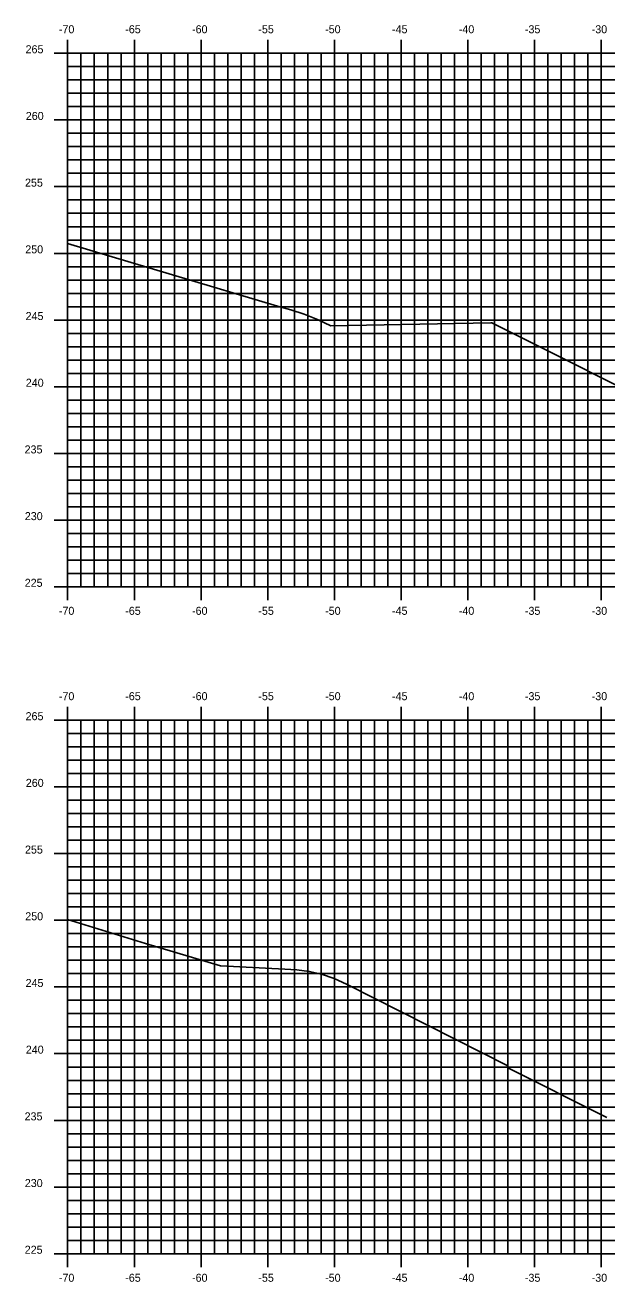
# Model space of a CAD drawing. Extents: x 1170543 to 1177585, y 609599 to 610623.
# Drawn here: x 1173879.6 to 1173923.2, y 610275.7 to 610369.9 of the extents above; entities that cross this region are included whole.
import ezdxf

# ---------------------------------------------------------------- set-up
doc = ezdxf.new("R2010")
doc.units = 0
for name, color, linetype in [('H_V ANNOTATION', 7, 'Continuous'), ('MAJOR', 7, 'Continuous'), ('MINOR', 7, 'Continuous'), ('S_Roadway_Centerline', 7, 'Continuous')]:
    doc.layers.add(name, color=color, linetype=linetype)

msp = doc.modelspace()

# ---------------------------------------------------------------- linework, layer by layer
at = {"layer": 'MAJOR'}
for p, q in [((1173882.819, 610368.803), (1173882.819, 610367.801)), ((1173887.819, 610368.803), (1173887.819, 610367.801)), ((1173892.819, 610368.803), (1173892.819, 610367.801)), ((1173897.819, 610368.803), (1173897.819, 610367.801)), ((1173902.819, 610368.803), (1173902.819, 610367.801)), ((1173907.819, 610368.803), (1173907.819, 610367.801)), ((1173912.819, 610368.803), (1173912.819, 610367.801)), ((1173917.819, 610368.803), (1173917.819, 610367.801)), ((1173922.819, 610368.803), (1173922.819, 610367.801)), ((1173881.817, 610367.801), (1173882.819, 610367.801)), ((1173882.819, 610367.801), (1174022.819, 610367.801)), ((1173882.819, 610327.801), (1173882.819, 610367.801)), ((1173882.819, 610327.801), (1173882.819, 610367.801)), ((1173882.819, 610367.801), (1174022.819, 610367.801)), ((1173887.819, 610327.801), (1173887.819, 610367.801)), ((1173892.819, 610327.801), (1173892.819, 610367.801)), ((1173897.819, 610327.801), (1173897.819, 610367.801)), ((1173902.819, 610327.801), (1173902.819, 610367.801)), ((1173907.819, 610327.801), (1173907.819, 610367.801)), ((1173912.819, 610327.801), (1173912.819, 610367.801)), ((1173917.819, 610327.801), (1173917.819, 610367.801)), ((1173922.819, 610327.801), (1173922.819, 610367.801)), ((1173881.817, 610362.801), (1173882.819, 610362.801)), ((1173882.819, 610362.801), (1174022.819, 610362.801)), ((1173881.817, 610357.801), (1173882.819, 610357.801)), ((1173882.819, 610357.801), (1174022.819, 610357.801)), ((1173881.817, 610352.801), (1173882.819, 610352.801)), ((1173882.819, 610352.801), (1174022.819, 610352.801)), ((1173881.817, 610347.801), (1173882.819, 610347.801)), ((1173882.819, 610347.801), (1174022.819, 610347.801)), ((1173881.817, 610342.801), (1173882.819, 610342.801)), ((1173882.819, 610342.801), (1174022.819, 610342.801)), ((1173881.817, 610337.801), (1173882.819, 610337.801)), ((1173882.819, 610337.801), (1174022.819, 610337.801)), ((1173881.817, 610332.801), (1173882.819, 610332.801)), ((1173882.819, 610332.801), (1174022.819, 610332.801)), ((1173881.817, 610327.801), (1173882.819, 610327.801)), ((1173882.819, 610327.801), (1174022.819, 610327.801)), ((1173882.819, 610327.801), (1174022.819, 610327.801)), ((1173882.819, 610326.799), (1173882.819, 610327.801)), ((1173887.819, 610326.799), (1173887.819, 610327.801)), ((1173892.819, 610326.799), (1173892.819, 610327.801)), ((1173897.819, 610326.799), (1173897.819, 610327.801)), ((1173902.819, 610326.799), (1173902.819, 610327.801)), ((1173907.819, 610326.799), (1173907.819, 610327.801)), ((1173912.819, 610326.799), (1173912.819, 610327.801)), ((1173917.819, 610326.799), (1173917.819, 610327.801)), ((1173922.819, 610326.799), (1173922.819, 610327.801)), ((1173882.819, 610318.803), (1173882.819, 610317.801)), ((1173887.819, 610318.803), (1173887.819, 610317.801)), ((1173892.819, 610318.803), (1173892.819, 610317.801)), ((1173897.819, 610318.803), (1173897.819, 610317.801)), ((1173902.819, 610318.803), (1173902.819, 610317.801)), ((1173907.819, 610318.803), (1173907.819, 610317.801)), ((1173912.819, 610318.803), (1173912.819, 610317.801)), ((1173917.819, 610318.803), (1173917.819, 610317.801)), ((1173922.819, 610318.803), (1173922.819, 610317.801)), ((1173881.817, 610317.801), (1173882.819, 610317.801)), ((1173882.819, 610317.801), (1174022.819, 610317.801)), ((1173882.819, 610277.801), (1173882.819, 610317.801)), ((1173882.819, 610277.801), (1173882.819, 610317.801)), ((1173882.819, 610317.801), (1174022.819, 610317.801)), ((1173887.819, 610277.801), (1173887.819, 610317.801)), ((1173892.819, 610277.801), (1173892.819, 610317.801)), ((1173897.819, 610277.801), (1173897.819, 610317.801)), ((1173902.819, 610277.801), (1173902.819, 610317.801)), ((1173907.819, 610277.801), (1173907.819, 610317.801)), ((1173912.819, 610277.801), (1173912.819, 610317.801)), ((1173917.819, 610277.801), (1173917.819, 610317.801)), ((1173922.819, 610277.801), (1173922.819, 610317.801)), ((1173881.817, 610312.801), (1173882.819, 610312.801)), ((1173882.819, 610312.801), (1174022.819, 610312.801)), ((1173881.817, 610307.801), (1173882.819, 610307.801)), ((1173882.819, 610307.801), (1174022.819, 610307.801)), ((1173881.817, 610302.801), (1173882.819, 610302.801)), ((1173882.819, 610302.801), (1174022.819, 610302.801)), ((1173881.817, 610297.801), (1173882.819, 610297.801)), ((1173882.819, 610297.801), (1174022.819, 610297.801)), ((1173881.817, 610292.801), (1173882.819, 610292.801)), ((1173882.819, 610292.801), (1174022.819, 610292.801)), ((1173881.817, 610287.801), (1173882.819, 610287.801)), ((1173882.819, 610287.801), (1174022.819, 610287.801)), ((1173881.817, 610282.801), (1173882.819, 610282.801)), ((1173882.819, 610282.801), (1174022.819, 610282.801)), ((1173881.817, 610277.801), (1173882.819, 610277.801)), ((1173882.819, 610277.801), (1174022.819, 610277.801)), ((1173882.819, 610277.801), (1174022.819, 610277.801)), ((1173882.819, 610276.799), (1173882.819, 610277.801)), ((1173887.819, 610276.799), (1173887.819, 610277.801)), ((1173892.819, 610276.799), (1173892.819, 610277.801)), ((1173897.819, 610276.799), (1173897.819, 610277.801)), ((1173902.819, 610276.799), (1173902.819, 610277.801)), ((1173907.819, 610276.799), (1173907.819, 610277.801)), ((1173912.819, 610276.799), (1173912.819, 610277.801)), ((1173917.819, 610276.799), (1173917.819, 610277.801)), ((1173922.819, 610276.799), (1173922.819, 610277.801))]:
    msp.add_line(p, q, dxfattribs=at)
at = {"layer": 'MINOR'}
for p, q in [((1173883.819, 610327.801), (1173883.819, 610367.801)), ((1173884.819, 610327.801), (1173884.819, 610367.801)), ((1173885.819, 610327.801), (1173885.819, 610367.801)), ((1173886.819, 610327.801), (1173886.819, 610367.801)), ((1173888.819, 610327.801), (1173888.819, 610367.801)), ((1173889.819, 610327.801), (1173889.819, 610367.801)), ((1173890.819, 610327.801), (1173890.819, 610367.801)), ((1173891.819, 610327.801), (1173891.819, 610367.801)), ((1173893.819, 610327.801), (1173893.819, 610367.801)), ((1173894.819, 610327.801), (1173894.819, 610367.801)), ((1173895.819, 610327.801), (1173895.819, 610367.801)), ((1173896.819, 610327.801), (1173896.819, 610367.801)), ((1173898.819, 610327.801), (1173898.819, 610367.801)), ((1173899.819, 610327.801), (1173899.819, 610367.801)), ((1173900.819, 610327.801), (1173900.819, 610367.801)), ((1173901.819, 610327.801), (1173901.819, 610367.801)), ((1173903.819, 610327.801), (1173903.819, 610367.801)), ((1173904.819, 610327.801), (1173904.819, 610367.801)), ((1173905.819, 610327.801), (1173905.819, 610367.801)), ((1173906.819, 610327.801), (1173906.819, 610367.801)), ((1173908.819, 610327.801), (1173908.819, 610367.801)), ((1173909.819, 610327.801), (1173909.819, 610367.801)), ((1173910.819, 610327.801), (1173910.819, 610367.801)), ((1173911.819, 610327.801), (1173911.819, 610367.801)), ((1173913.819, 610327.801), (1173913.819, 610367.801)), ((1173914.819, 610327.801), (1173914.819, 610367.801)), ((1173915.819, 610327.801), (1173915.819, 610367.801)), ((1173916.819, 610327.801), (1173916.819, 610367.801)), ((1173918.819, 610327.801), (1173918.819, 610367.801)), ((1173919.819, 610327.801), (1173919.819, 610367.801)), ((1173920.819, 610327.801), (1173920.819, 610367.801)), ((1173921.819, 610327.801), (1173921.819, 610367.801)), ((1173882.819, 610366.801), (1174022.819, 610366.801)), ((1173882.819, 610366.801), (1173883.821, 610366.801)), ((1173882.819, 610365.801), (1174022.819, 610365.801)), ((1173882.819, 610365.801), (1173883.821, 610365.801)), ((1173882.819, 610364.801), (1174022.819, 610364.801)), ((1173882.819, 610364.801), (1173883.821, 610364.801)), ((1173882.819, 610363.801), (1174022.819, 610363.801)), ((1173882.819, 610363.801), (1173883.821, 610363.801)), ((1173882.819, 610361.801), (1174022.819, 610361.801)), ((1173882.819, 610361.801), (1173883.821, 610361.801)), ((1173882.819, 610360.801), (1174022.819, 610360.801)), ((1173882.819, 610360.801), (1173883.821, 610360.801)), ((1173882.819, 610359.801), (1174022.819, 610359.801)), ((1173882.819, 610359.801), (1173883.821, 610359.801)), ((1173882.819, 610358.801), (1174022.819, 610358.801)), ((1173882.819, 610358.801), (1173883.821, 610358.801)), ((1173882.819, 610356.801), (1174022.819, 610356.801)), ((1173882.819, 610356.801), (1173883.821, 610356.801)), ((1173882.819, 610355.801), (1174022.819, 610355.801)), ((1173882.819, 610355.801), (1173883.821, 610355.801)), ((1173882.819, 610354.801), (1174022.819, 610354.801)), ((1173882.819, 610354.801), (1173883.821, 610354.801)), ((1173882.819, 610353.801), (1174022.819, 610353.801)), ((1173882.819, 610353.801), (1173883.821, 610353.801)), ((1173882.819, 610351.801), (1174022.819, 610351.801)), ((1173882.819, 610351.801), (1173883.821, 610351.801)), ((1173882.819, 610350.801), (1174022.819, 610350.801)), ((1173882.819, 610350.801), (1173883.821, 610350.801)), ((1173882.819, 610349.801), (1174022.819, 610349.801)), ((1173882.819, 610349.801), (1173883.821, 610349.801)), ((1173882.819, 610348.801), (1174022.819, 610348.801)), ((1173882.819, 610348.801), (1173883.821, 610348.801)), ((1173882.819, 610346.801), (1174022.819, 610346.801)), ((1173882.819, 610346.801), (1173883.821, 610346.801)), ((1173882.819, 610345.801), (1174022.819, 610345.801)), ((1173882.819, 610345.801), (1173883.821, 610345.801)), ((1173882.819, 610344.801), (1174022.819, 610344.801)), ((1173882.819, 610344.801), (1173883.821, 610344.801)), ((1173882.819, 610343.801), (1174022.819, 610343.801)), ((1173882.819, 610343.801), (1173883.821, 610343.801)), ((1173882.819, 610341.801), (1174022.819, 610341.801)), ((1173882.819, 610341.801), (1173883.821, 610341.801)), ((1173882.819, 610340.801), (1174022.819, 610340.801)), ((1173882.819, 610340.801), (1173883.821, 610340.801)), ((1173882.819, 610339.801), (1174022.819, 610339.801)), ((1173882.819, 610339.801), (1173883.821, 610339.801)), ((1173882.819, 610338.801), (1174022.819, 610338.801)), ((1173882.819, 610338.801), (1173883.821, 610338.801)), ((1173882.819, 610336.801), (1174022.819, 610336.801)), ((1173882.819, 610336.801), (1173883.821, 610336.801)), ((1173882.819, 610335.801), (1174022.819, 610335.801)), ((1173882.819, 610335.801), (1173883.821, 610335.801)), ((1173882.819, 610334.801), (1174022.819, 610334.801)), ((1173882.819, 610334.801), (1173883.821, 610334.801)), ((1173882.819, 610333.801), (1174022.819, 610333.801)), ((1173882.819, 610333.801), (1173883.821, 610333.801)), ((1173882.819, 610331.801), (1174022.819, 610331.801)), ((1173882.819, 610331.801), (1173883.821, 610331.801)), ((1173882.819, 610330.801), (1174022.819, 610330.801)), ((1173882.819, 610330.801), (1173883.821, 610330.801)), ((1173882.819, 610329.801), (1174022.819, 610329.801)), ((1173882.819, 610329.801), (1173883.821, 610329.801)), ((1173882.819, 610328.801), (1174022.819, 610328.801)), ((1173882.819, 610328.801), (1173883.821, 610328.801)), ((1173883.819, 610277.801), (1173883.819, 610317.801)), ((1173884.819, 610277.801), (1173884.819, 610317.801)), ((1173885.819, 610277.801), (1173885.819, 610317.801)), ((1173886.819, 610277.801), (1173886.819, 610317.801)), ((1173888.819, 610277.801), (1173888.819, 610317.801)), ((1173889.819, 610277.801), (1173889.819, 610317.801)), ((1173890.819, 610277.801), (1173890.819, 610317.801)), ((1173891.819, 610277.801), (1173891.819, 610317.801)), ((1173893.819, 610277.801), (1173893.819, 610317.801)), ((1173894.819, 610277.801), (1173894.819, 610317.801)), ((1173895.819, 610277.801), (1173895.819, 610317.801)), ((1173896.819, 610277.801), (1173896.819, 610317.801)), ((1173898.819, 610277.801), (1173898.819, 610317.801)), ((1173899.819, 610277.801), (1173899.819, 610317.801)), ((1173900.819, 610277.801), (1173900.819, 610317.801)), ((1173901.819, 610277.801), (1173901.819, 610317.801)), ((1173903.819, 610277.801), (1173903.819, 610317.801)), ((1173904.819, 610277.801), (1173904.819, 610317.801)), ((1173905.819, 610277.801), (1173905.819, 610317.801)), ((1173906.819, 610277.801), (1173906.819, 610317.801)), ((1173908.819, 610277.801), (1173908.819, 610317.801)), ((1173909.819, 610277.801), (1173909.819, 610317.801)), ((1173910.819, 610277.801), (1173910.819, 610317.801)), ((1173911.819, 610277.801), (1173911.819, 610317.801)), ((1173913.819, 610277.801), (1173913.819, 610317.801)), ((1173914.819, 610277.801), (1173914.819, 610317.801)), ((1173915.819, 610277.801), (1173915.819, 610317.801)), ((1173916.819, 610277.801), (1173916.819, 610317.801)), ((1173918.819, 610277.801), (1173918.819, 610317.801)), ((1173919.819, 610277.801), (1173919.819, 610317.801)), ((1173920.819, 610277.801), (1173920.819, 610317.801)), ((1173921.819, 610277.801), (1173921.819, 610317.801)), ((1173882.819, 610316.801), (1174022.819, 610316.801)), ((1173882.819, 610316.801), (1173883.821, 610316.801)), ((1173882.819, 610315.801), (1174022.819, 610315.801)), ((1173882.819, 610315.801), (1173883.821, 610315.801)), ((1173882.819, 610314.801), (1174022.819, 610314.801)), ((1173882.819, 610314.801), (1173883.821, 610314.801)), ((1173882.819, 610313.801), (1174022.819, 610313.801)), ((1173882.819, 610313.801), (1173883.821, 610313.801)), ((1173882.819, 610311.801), (1174022.819, 610311.801)), ((1173882.819, 610311.801), (1173883.821, 610311.801)), ((1173882.819, 610310.801), (1174022.819, 610310.801)), ((1173882.819, 610310.801), (1173883.821, 610310.801)), ((1173882.819, 610309.801), (1174022.819, 610309.801)), ((1173882.819, 610309.801), (1173883.821, 610309.801)), ((1173882.819, 610308.801), (1174022.819, 610308.801)), ((1173882.819, 610308.801), (1173883.821, 610308.801)), ((1173882.819, 610306.801), (1174022.819, 610306.801)), ((1173882.819, 610306.801), (1173883.821, 610306.801)), ((1173882.819, 610305.801), (1174022.819, 610305.801)), ((1173882.819, 610305.801), (1173883.821, 610305.801)), ((1173882.819, 610304.801), (1174022.819, 610304.801)), ((1173882.819, 610304.801), (1173883.821, 610304.801)), ((1173882.819, 610303.801), (1174022.819, 610303.801)), ((1173882.819, 610303.801), (1173883.821, 610303.801)), ((1173882.819, 610301.801), (1174022.819, 610301.801)), ((1173882.819, 610301.801), (1173883.821, 610301.801)), ((1173882.819, 610300.801), (1174022.819, 610300.801)), ((1173882.819, 610300.801), (1173883.821, 610300.801)), ((1173882.819, 610299.801), (1174022.819, 610299.801)), ((1173882.819, 610299.801), (1173883.821, 610299.801)), ((1173882.819, 610298.801), (1174022.819, 610298.801)), ((1173882.819, 610298.801), (1173883.821, 610298.801)), ((1173882.819, 610296.801), (1174022.819, 610296.801)), ((1173882.819, 610296.801), (1173883.821, 610296.801)), ((1173882.819, 610295.801), (1174022.819, 610295.801)), ((1173882.819, 610295.801), (1173883.821, 610295.801)), ((1173882.819, 610294.801), (1174022.819, 610294.801)), ((1173882.819, 610294.801), (1173883.821, 610294.801)), ((1173882.819, 610293.801), (1174022.819, 610293.801)), ((1173882.819, 610293.801), (1173883.821, 610293.801)), ((1173882.819, 610291.801), (1174022.819, 610291.801)), ((1173882.819, 610291.801), (1173883.821, 610291.801)), ((1173882.819, 610290.801), (1174022.819, 610290.801)), ((1173882.819, 610290.801), (1173883.821, 610290.801)), ((1173882.819, 610289.801), (1174022.819, 610289.801)), ((1173882.819, 610289.801), (1173883.821, 610289.801)), ((1173882.819, 610288.801), (1174022.819, 610288.801)), ((1173882.819, 610288.801), (1173883.821, 610288.801)), ((1173882.819, 610286.801), (1174022.819, 610286.801)), ((1173882.819, 610286.801), (1173883.821, 610286.801)), ((1173882.819, 610285.801), (1174022.819, 610285.801)), ((1173882.819, 610285.801), (1173883.821, 610285.801)), ((1173882.819, 610284.801), (1174022.819, 610284.801)), ((1173882.819, 610284.801), (1173883.821, 610284.801)), ((1173882.819, 610283.801), (1174022.819, 610283.801)), ((1173882.819, 610283.801), (1173883.821, 610283.801)), ((1173882.819, 610281.801), (1174022.819, 610281.801)), ((1173882.819, 610281.801), (1173883.821, 610281.801)), ((1173882.819, 610280.801), (1174022.819, 610280.801)), ((1173882.819, 610280.801), (1173883.821, 610280.801)), ((1173882.819, 610279.801), (1174022.819, 610279.801)), ((1173882.819, 610279.801), (1173883.821, 610279.801)), ((1173882.819, 610278.801), (1174022.819, 610278.801)), ((1173882.819, 610278.801), (1173883.821, 610278.801))]:
    msp.add_line(p, q, dxfattribs=at)
at = {"layer": 'S_Roadway_Centerline'}
for points in [[(1173882.819, 610353.527), (1173898.542, 610348.841), (1173898.55, 610348.838), (1173899.55, 610348.57), (1173900.549, 610348.235), (1173901.549, 610347.834), (1173902.548, 610347.368), (1173914.557, 610347.589), (1173914.562, 610347.589), (1173914.612, 610347.586), (1173914.612, 610347.586), (1173914.612, 610347.586), (1173928.987, 610340.399)], [(1173882.819, 610302.866), (1173888.653, 610301.068), (1173894.266, 610299.383), (1173899.096, 610299.13), (1173900, 610299.083), (1173900.927, 610298.971), (1173901.857, 610298.756), (1173902.788, 610298.438), (1173903.722, 610298.016), (1173915.809, 610291.894), (1173915.811, 610291.748), (1173923.044, 610288.112), (1173923.255, 610288.006)]]:
    msp.add_lwpolyline(points, dxfattribs=at)

# ---------------------------------------------------------------- texts
at = {"layer": 'H_V ANNOTATION'}
for s, p in [('-70', (1173882.161, 610369.301)), ('-65', (1173887.137, 610369.301)), ('-60', (1173892.145, 610369.301)), ('-50', (1173902.124, 610369.301)), ('-40', (1173912.145, 610369.301)), ('-35', (1173917.1, 610369.301)), ('-30', (1173922.108, 610369.301)), ('-55', (1173897.116, 610369.301)), ('-45', (1173907.137, 610369.301)), ('265', (1173879.665, 610367.801)), ('260', (1173879.682, 610362.801)), ('255', (1173879.622, 610357.801)), ('250', (1173879.639, 610352.801)), ('245', (1173879.665, 610347.801)), ('240', (1173879.682, 610342.801)), ('235', (1173879.591, 610337.801)), ('230', (1173879.607, 610332.801)), ('225', (1173879.601, 610327.801)), ('-70', (1173882.161, 610325.701)), ('-65', (1173887.137, 610325.701)), ('-60', (1173892.145, 610325.701)), ('-55', (1173897.116, 610325.701)), ('-50', (1173902.124, 610325.701)), ('-45', (1173907.137, 610325.701)), ('-40', (1173912.145, 610325.701)), ('-35', (1173917.1, 610325.701)), ('-30', (1173922.108, 610325.701)), ('-70', (1173882.161, 610319.301)), ('-65', (1173887.137, 610319.301)), ('-60', (1173892.145, 610319.301)), ('-55', (1173897.116, 610319.301)), ('-50', (1173902.124, 610319.301)), ('-45', (1173907.137, 610319.301)), ('-40', (1173912.145, 610319.301)), ('-35', (1173917.1, 610319.301)), ('-30', (1173922.108, 610319.301)), ('265', (1173879.665, 610317.801)), ('260', (1173879.682, 610312.801)), ('255', (1173879.622, 610307.801)), ('250', (1173879.639, 610302.801)), ('245', (1173879.665, 610297.801)), ('240', (1173879.682, 610292.801)), ('235', (1173879.591, 610287.801)), ('230', (1173879.607, 610282.801)), ('225', (1173879.601, 610277.801)), ('-70', (1173882.161, 610275.701)), ('-65', (1173887.137, 610275.701)), ('-60', (1173892.145, 610275.701)), ('-55', (1173897.116, 610275.701)), ('-50', (1173902.124, 610275.701)), ('-45', (1173907.137, 610275.701)), ('-40', (1173912.145, 610275.701)), ('-35', (1173917.1, 610275.701)), ('-30', (1173922.108, 610275.701))]:
    msp.add_text(s, height=0.6, dxfattribs=at).set_placement(p)

doc.saveas('drawing.dxf')
